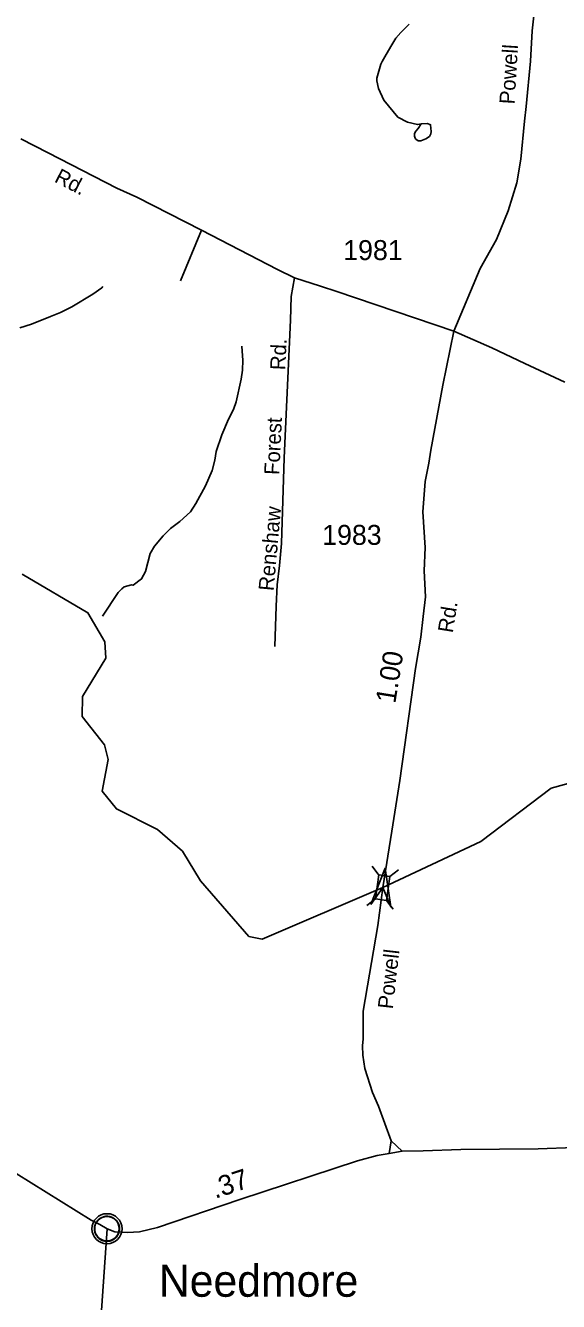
# Model space of a CAD drawing. Extents: x 1473865 to 1648260, y 639067 to 773536.
# Drawn here: x 1514783 to 1518118, y 753147 to 761135 of the extents above; entities that cross this region are included whole.
import ezdxf

# ---------------------------------------------------------------- set-up
doc = ezdxf.new("R2010")
doc.units = 0
for name, color, linetype in [('Exist Civil Demographics Community CELL', 7, 'Continuous'), ('Exist Civil Demographics Community Label', 7, 'Continuous'), ('Exist Hydrographic Creek Single Shore', 7, 'Continuous'), ('Exist Hydrographic Misc Water Feature', 7, 'Continuous'), ('Exist Road Non-System Type 51', 7, 'Continuous'), ('Exist Road Non-System Type 51 Label', 7, 'Continuous'), ('Exist Road Secondary Mileage Hundredths English Label', 7, 'Continuous'), ('Exist Road Secondary Structure Standard Bridge Attributed CELL', 7, 'Continuous'), ('Exist Road Secondary Structure Standard Bridge CELL', 7, 'Continuous'), ('Exist Road Secondary Type 51 Attributed', 7, 'Continuous'), ('Exist Road Secondary Type 51 Label', 7, 'Continuous'), ('Exist Road Secondary Type 51 Number Label', 7, 'Continuous')]:
    doc.layers.add(name, color=color, linetype=linetype)

msp = doc.modelspace()

# ---------------------------------------------------------------- linework, layer by layer
at = {"layer": 'Exist Civil Demographics Community CELL'}
msp.add_lwpolyline([(1515215.7, 753615.3), (1515216.7, 753620.8), (1515218.5, 753627.4), (1515221.4, 753634.6), (1515224.3, 753640.4), (1515227.6, 753646.1), (1515231.4, 753651.2), (1515235.4, 753655.6), (1515240, 753660.2), (1515245.5, 753664.8), (1515250.9, 753668.4), (1515255.8, 753671.3), (1515260.9, 753673.8), (1515266.3, 753676.1), (1515271.9, 753677.9), (1515276.3, 753679), (1515281.1, 753679.8), (1515285.3, 753680.5), (1515291.6, 753680.7), (1515296.1, 753680.6), (1515301.7, 753680.4), (1515306.6, 753679.7), (1515311.5, 753678.7), (1515316.5, 753677.3), (1515321.7, 753675.3), (1515328.4, 753672.4), (1515334.6, 753668.9), (1515339.7, 753665.4), (1515344.8, 753661.3), (1515348.2, 753658.2), (1515352.3, 753653.8), (1515356.1, 753649.1), (1515359.2, 753644.5), (1515362.3, 753639.5), (1515364.8, 753634.4), (1515366.8, 753629.4), (1515368.4, 753624.3), (1515369.7, 753619.8), (1515370.8, 753613.7), (1515371.4, 753609), (1515371.7, 753603), (1515371.5, 753597.2), (1515370.9, 753591.5), (1515370, 753586), (1515368.3, 753579.9), (1515366.4, 753574), (1515364.1, 753569), (1515361, 753563), (1515357.7, 753557.7), (1515354.3, 753553), (1515350, 753548.2), (1515344.7, 753543.3), (1515339.7, 753539.1), (1515334.7, 753535.7), (1515330.4, 753533.2), (1515323.6, 753530), (1515316.4, 753527.2), (1515310.5, 753525.8), (1515303.9, 753524.5), (1515299.4, 753524), (1515295, 753523.7), (1515289.4, 753523.7), (1515285.1, 753524.2), (1515279.5, 753524.9), (1515273.5, 753526.2), (1515268.9, 753527.5), (1515263.8, 753529.4), (1515259.2, 753531.4), (1515255.3, 753533.6), (1515248.5, 753537.7), (1515242.9, 753542), (1515238, 753546.4), (1515233.5, 753551.3), (1515230.3, 753555.3), (1515227.4, 753559.4), (1515223.3, 753566.5), (1515221.5, 753570.1), (1515219.8, 753574.1), (1515217.2, 753582.3), (1515215.7, 753589.3), (1515215, 753594.5), (1515214.7, 753600.8), (1515214.6, 753605.5), (1515215.2, 753612)], close=True, dxfattribs=at)
for centre, radius in [((1515293.3, 753602.8), 94.3), ((1515293, 753603.1), 76.7)]:
    msp.add_circle(centre, radius, dxfattribs=at)
at = {"layer": 'Exist Hydrographic Creek Single Shore'}
msp.add_lwpolyline([(1518323.4, 756430.3), (1518073.7, 756359.7), (1517633.6, 756027.2), (1517019.4, 755738.3), (1516264.6, 755414.7), (1516181.7, 755432.8), (1515878.6, 755780.4), (1515765.6, 755966.4), (1515609.7, 756100.9), (1515352.6, 756230.9), (1515263.6, 756341), (1515299.6, 756540.5), (1515276.7, 756632.9), (1515137.6, 756809.7), (1515139.6, 756934.3), (1515285.7, 757174.3), (1515279.6, 757276.2), (1515173.6, 757458.9), (1514761.7, 757700.2)], dxfattribs=at)
at = {"layer": 'Exist Hydrographic Misc Water Feature'}
for points in [[(1517183.3, 761143.1), (1517132.4, 761091.6), (1517101.7, 761054.5), (1517068.8, 761002.6), (1517031.7, 760939.4), (1517015.3, 760910.1), (1517006.9, 760892.3), (1516981.4, 760804.2), (1516981.3, 760788.6), (1516992.3, 760739.9), (1517025.1, 760667.9), (1517113.3, 760561.9), (1517172.8, 760528.6), (1517236.7, 760514.2), (1517259.3, 760518.1)], [(1517259.3, 760518.1), (1517298.8, 760520.9), (1517317.8, 760513.3), (1517322.1, 760472), (1517319.7, 760456.5), (1517311.3, 760440.2), (1517289.1, 760425.1), (1517257.1, 760413.4), (1517240.9, 760413.7), (1517225.1, 760423.9), (1517221.3, 760429.7), (1517217.4, 760442.1), (1517217.7, 760457.7), (1517226.1, 760474), (1517240.4, 760489.3), (1517259.3, 760518.1)], [(1514747.8, 759241.6), (1514820.2, 759264.8), (1514938.9, 759312.5), (1515001.5, 759339.1), (1515074.2, 759373.7), (1515203.6, 759452.4), (1515260.3, 759493.1), (1515266.3, 759501.2)], [(1515265.3, 757438.1), (1515363.8, 757584.7), (1515386.3, 757608), (1515400.4, 757620), (1515446.6, 757633.1), (1515456.7, 757631.2), (1515509.4, 757670.3), (1515534.1, 757717.4), (1515564.1, 757829.3), (1515590.9, 757876.3), (1515644.1, 757940.1), (1515690.8, 757986.7), (1515749.7, 758029.8), (1515816.6, 758090.9), (1515849.7, 758142.7), (1515909.6, 758253.1), (1515951.1, 758349.1), (1515968.2, 758412.8), (1515977.3, 758468.4), (1516011, 758571.9), (1516054.6, 758669.5), (1516085.8, 758730.4), (1516102.5, 758778.5), (1516133, 758921.5), (1516141.9, 758978), (1516142.9, 759039.5), (1516139.9, 759096.2), (1516136.4, 759128.2)]]:
    msp.add_lwpolyline(points, dxfattribs=at)
at = {"layer": 'Exist Road Non-System Type 51'}
msp.add_line((1517059, 754073.9), (1517072.4, 754153.6), dxfattribs=at)
for points in [[(1515884.9, 759853.9), (1515754.1, 759536)], [(1516465.8, 759555.9), (1516446.4, 759439), (1516442.1, 759291), (1516402.7, 758428.4), (1516385.3, 757891.7), (1516372.9, 757753.8), (1516358.1, 757633.3), (1516352, 757499.6), (1516343.2, 757247.6)]]:
    msp.add_lwpolyline(points, dxfattribs=at)
at = {"layer": 'Exist Road Secondary Structure Standard Bridge Attributed CELL'}
msp.add_lwpolyline([(1516943.8, 755632.5), (1517033.2, 755859.4), (1517069.2, 755618.2), (1517019.4, 755738.3)], close=True, dxfattribs=at)
at = {"layer": 'Exist Road Secondary Structure Standard Bridge CELL'}
for p, q in [((1516994.2, 755817.1), (1516952.5, 755872.1)), ((1517062.5, 755807.7), (1517117.5, 755849.4)), ((1516918.3, 755625.8), (1516973.3, 755667.5)), ((1517084.9, 755602.9), (1517043.2, 755657.9))]:
    msp.add_line(p, q, dxfattribs=at)
msp.add_lwpolyline([(1516973.3, 755667.5), (1516993.8, 755817.2), (1517063.8, 755807.6), (1517043.2, 755657.9)], close=True, dxfattribs=at)
at = {"layer": 'Exist Road Secondary Type 51 Attributed'}
for points in [[(1517773.2, 764065.9), (1517784.9, 763955.7), (1517793.4, 763706.3), (1517782.3, 763367.5), (1517785.9, 763124.8), (1517776.5, 762928.9), (1517771, 762792.8), (1517873.3, 762226.5), (1517882.8, 762178.7), (1517934.7, 761989.7), (1517995.8, 761609.5), (1517994.3, 761533.1), (1517989.7, 761421.5), (1517953.2, 761100.3), (1517944.3, 760912.4), (1517916.2, 760628.3), (1517906.7, 760536.6), (1517883.5, 760298.3), (1517857.6, 760150.6), (1517804.2, 759974.9), (1517731.4, 759796), (1517629, 759612.6), (1517463.5, 759221.7)], [(1514755, 760426), (1514924.1, 760336.8), (1515354.4, 760115.6), (1515480.9, 760059.1), (1515884.9, 759853.9), (1516360, 759607.6), (1516465.8, 759555.9), (1516628.3, 759502.8), (1516731.7, 759469.1), (1517463.5, 759221.7)], [(1517463.5, 759221.7), (1517394, 758883.8), (1517319.4, 758475.9), (1517306.5, 758394.1), (1517283.6, 758279.8), (1517270.4, 758090.9), (1517283.6, 757866.6), (1517277, 757720.9), (1517287, 757558.5), (1517270.8, 757435.2), (1517257.4, 757305.4), (1517224.1, 757109.2), (1517124.8, 756407.9), (1517075.1, 756092.4), (1517019.4, 755738.3)], [(1517463.5, 759221.7), (1517700.4, 759116.5), (1517908.3, 759018.3), (1518158.2, 758901.4)], [(1509641.2, 756200.6), (1509799.2, 756146.9), (1510174.8, 756001.2), (1510862.6, 755744), (1511208.2, 755596.1), (1511333.3, 755550.2), (1511474.4, 755489.9), (1512163, 755154.4), (1512958.1, 754745.9), (1513345.2, 754544.8), (1513586.9, 754420.7), (1513968.2, 754239.8), (1514047.2, 754198.1), (1514268.8, 754101.5), (1514523.3, 754033.5), (1514643.9, 753994), (1514725.1, 753947.9), (1515194.1, 753656.5), (1515247.8, 753629.8), (1515293.3, 753602.8)], [(1517019.4, 755738.3), (1516988.3, 755500.5), (1516896.6, 754965.4), (1516896.2, 754792.5), (1516892.9, 754748), (1516893.9, 754688.5), (1516905.8, 754606.2), (1516954.4, 754455.8), (1516991.5, 754369.4), (1517072.4, 754153.6), (1517139.3, 754088.4)], [(1517139.3, 754088.4), (1517271.4, 754090.4), (1517507.5, 754098.4), (1517991.4, 754102.4), (1518219.7, 754110.6), (1518351.3, 754115.9), (1518403.1, 754117.8), (1518611.1, 754118.8), (1519031.1, 754128.9), (1519417.1, 754131.3), (1519537.1, 754135.7), (1519667.3, 754151.6), (1519799.4, 754163.8), (1519986, 754199.2), (1520418.7, 754262.9), (1520532.6, 754261.4), (1520686.4, 754249.1), (1520912.4, 754241.9), (1521711.5, 754186.4), (1521941.1, 754173.1), (1522410.6, 754138.4), (1522818, 754106.6), (1522963.9, 754096.6), (1523142.2, 754089.4)], [(1515293.3, 753602.8), (1515343, 753584), (1515420.9, 753578.9), (1515497, 753583.5), (1515609.4, 753609.7), (1516124.2, 753785.2), (1516860.5, 754028.6), (1516984.9, 754060.9), (1517059, 754073.9), (1517139.3, 754088.4)], [(1515293.3, 753602.8), (1515255.8, 753062.1)]]:
    msp.add_lwpolyline(points, dxfattribs=at)

# ---------------------------------------------------------------- texts
at = {"layer": 'Exist Civil Demographics Community Label'}
msp.add_text('Needmore', height=200, dxfattribs=at).set_placement((1515617.6, 753177.1))
at = {"layer": 'Exist Road Non-System Type 51 Label'}
for s, rotation, p in [('Rd.', 87.32626, (1516408.7, 758975.7)), ('Forest', 87.32626, (1516371.4, 758319.9)), ('Renshaw', 84.86374, (1516335.7, 757592.4))]:
    msp.add_text(s, height=95, rotation=rotation, dxfattribs=at).set_placement(p)
at = {"layer": 'Exist Road Secondary Mileage Hundredths English Label'}
for s, rotation, p in [('1.00', 80.92778, (1517097.2, 756886.6)), ('.37', 18.29705, (1515970.1, 753789.9))]:
    msp.add_text(s, height=125, rotation=rotation, dxfattribs=at).set_placement(p)
at = {"layer": 'Exist Road Secondary Type 51 Label'}
for s, rotation, p in [('Powell', 86.45249, (1517843.1, 760639.7)), ('Rd.', 332.79733, (1514958.1, 760159)), ('Rd.', 80.92778, (1517456.6, 757328.8)), ('Powell', 83.50718, (1517081.6, 754974.7))]:
    msp.add_text(s, height=95, rotation=rotation, dxfattribs=at).set_placement(p)
at = {"layer": 'Exist Road Secondary Type 51 Number Label'}
for s, p in [('1981', (1516771.6, 759666.3)), ('1983', (1516640, 757883.7))]:
    msp.add_text(s, height=125, dxfattribs=at).set_placement(p)

doc.saveas('drawing.dxf')
